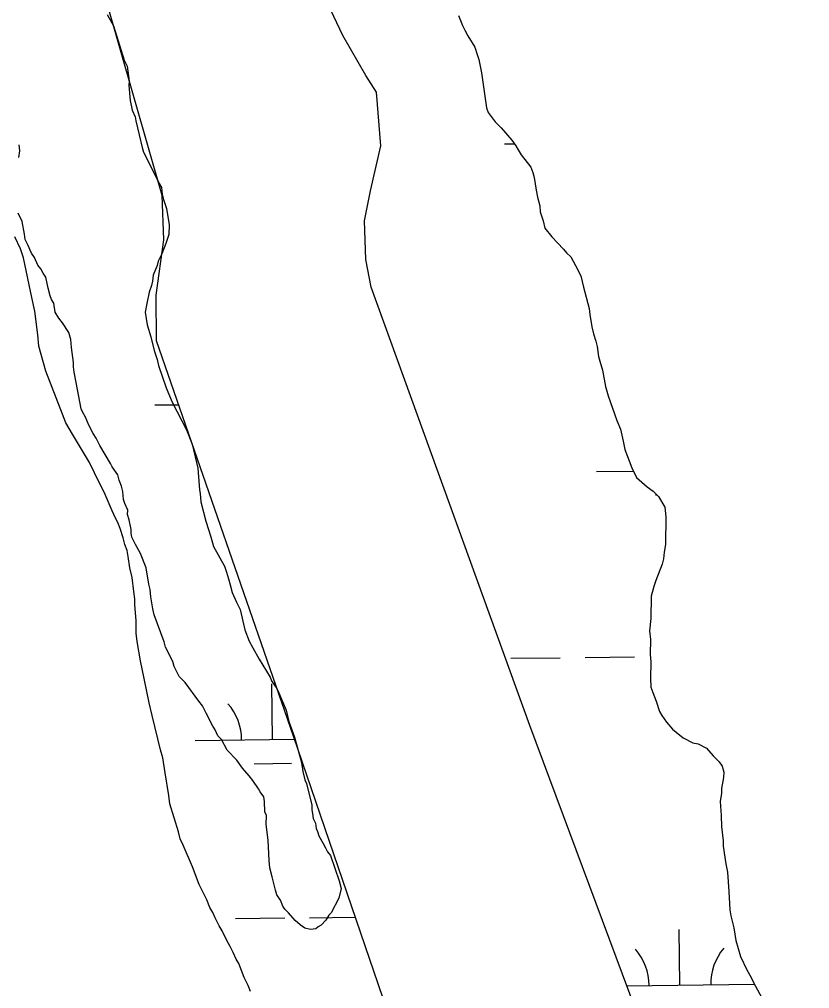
# Model space of a CAD drawing. Extents: x 3694830 to 3732949, y 415201 to 440970.
# Drawn here: x 3699936 to 3700447, y 422569 to 423196 of the extents above; entities that cross this region are included whole.
import ezdxf

# ---------------------------------------------------------------- set-up
doc = ezdxf.new("R2010")
doc.units = 0
for name, color, linetype in [('V-SITE-VEGE', 7, 'Continuous'), ('V-TOPO-SHOR', 7, 'Continuous'), ('V-WETL-SWMP', 7, 'Continuous')]:
    doc.layers.add(name, color=color, linetype=linetype)

msp = doc.modelspace()

# ---------------------------------------------------------------- linework, layer by layer
at = {"layer": 'V-SITE-VEGE'}
for points in [[(3699992.95, 423198.92), (3699997.16, 423191.62), (3700004.01, 423169.35), (3700005.87, 423165.47), (3700007.15, 423155.81), (3700007.1, 423152.93), (3700007.9, 423143.28), (3700009.24, 423136.99), (3700011.1, 423132.63), (3700011.54, 423130.21), (3700013.79, 423121.02), (3700015.58, 423112.81), (3700016.49, 423109.9), (3700019.29, 423104.56), (3700026.74, 423089.5), (3700028.15, 423087.07), (3700028.56, 423082.73), (3700029.46, 423079.34), (3700031.29, 423073.53), (3700033.04, 423062.9), (3700032.93, 423056.65), (3700030.91, 423050.9), (3700028.39, 423044.2), (3700025.9, 423039.42), (3700025.37, 423036.54), (3700022.85, 423030.32), (3700022.31, 423026.48), (3700021.78, 423023.6), (3700020.26, 423019.29), (3700018.69, 423012.09), (3700017.63, 423006.33), (3700018.94, 422998.12), (3700021.22, 422990.38), (3700023.48, 422981.67), (3700025.3, 422975.86), (3700026.2, 422971.99), (3700031.26, 422957.46), (3700034.96, 422948.24), (3700044.28, 422930.27), (3700047.98, 422921.05), (3700051.57, 422905.58), (3700052.78, 422891.59), (3700053.22, 422889.18), (3700053.61, 422883.87), (3700056.77, 422871.29), (3700059.97, 422861.13), (3700061.79, 422854.84), (3700068.8, 422842.2), (3700070.18, 422838.32), (3700071.55, 422833.96), (3700072.45, 422830.09), (3700073.81, 422825.25), (3700076.6, 422818.94), (3700078.93, 422814.09), (3700082.08, 422801.03), (3700084.84, 422793.76), (3700087.18, 422789.39), (3700091.39, 422782.09), (3700098.42, 422770.41), (3700099.34, 422767.99), (3700102.63, 422763.12), (3700104.02, 422760.21), (3700108.65, 422749.05), (3700110.46, 422741.79), (3700114.14, 422731.62), (3700118.68, 422715.16), (3700119.54, 422709.37), (3700120.9, 422704.05), (3700121.82, 422701.63), (3700125.44, 422687.6), (3700125.39, 422684.71), (3700125.83, 422682.29), (3700126.25, 422678.91), (3700127.65, 422676), (3700128.07, 422672.62), (3700129, 422670.68), (3700129.92, 422667.78), (3700132.72, 422662.91), (3700134.12, 422660), (3700135.52, 422657.57)], [(3699936, 423106.44), (3699936.55, 423110.77), (3699936.14, 423114.63)], [(3699944.11, 423044.66), (3699941.79, 423049.99), (3699939.92, 423053.4), (3699939.5, 423056.78), (3699938.19, 423064.99), (3699935.39, 423070.33)], [(3700135.52, 422657.57), (3700137.41, 422655.13), (3700142.91, 422638.66), (3700144.27, 422633.82), (3700142.73, 422627.58), (3700137.75, 422618.03), (3700136.28, 422616.61), (3700134.29, 422613.28), (3700131.35, 422609.96), (3700129.41, 422609.02), (3700127.94, 422607.6), (3700124.56, 422607.18), (3700120.73, 422608.21), (3700117.87, 422610.18), (3700114.55, 422613.13), (3700110.29, 422618.02), (3700107.93, 422620.47), (3700106.52, 422622.42), (3700105.14, 422626.29), (3700102.78, 422629.7), (3700101.87, 422632.61), (3700099.61, 422641.32), (3700098.26, 422647.12), (3700097.86, 422651.94), (3700097.12, 422664.96), (3700095.85, 422675.09), (3700095.94, 422680.87), (3700095.02, 422683.29), (3700094.65, 422690.04), (3700094.22, 422692.94), (3700091.87, 422696.35), (3700090.94, 422698.29), (3700087.18, 422703.66), (3700084.82, 422706.58), (3700080.57, 422711.47), (3700076.8, 422716.84), (3700070.65, 422723.2), (3700066.91, 422730.01), (3700064.54, 422732.46), (3700063.61, 422734.4), (3700062.69, 422736.82), (3700061.28, 422738.77), (3700057.08, 422747.03), (3700054.76, 422751.88), (3700052.4, 422754.82), (3700043.45, 422767.01), (3700039.67, 422770.92), (3700036.4, 422777.24), (3700035.5, 422780.63), (3700030.83, 422789.85), (3700029.93, 422793.24), (3700027.62, 422799.06), (3700023.48, 422810.69), (3700022.58, 422814.56), (3700021.27, 422822.29), (3700020.87, 422827.11), (3700019.96, 422830.5), (3700018.21, 422841.12), (3700014.52, 422850.34), (3700011.25, 422856.17), (3700008.92, 422861.02), (3700008.48, 422863.44), (3700008.52, 422865.85), (3700007.18, 422872.13), (3700006.27, 422875.52), (3700006.32, 422878.41), (3700004.47, 422882.77), (3700003.55, 422885.2), (3700003.15, 422890.5), (3700002.25, 422893.89), (3700000.87, 422897.77), (3699999.96, 422901.15), (3699996.2, 422906.51), (3699995.27, 422908.46), (3699988.24, 422920.13), (3699985.92, 422924.99), (3699984.04, 422927.91), (3699981.24, 422933.26), (3699978.92, 422938.59), (3699977.05, 422942), (3699976.12, 422943.94), (3699973.04, 422960.85), (3699971.7, 422967.61), (3699971.28, 422970.99), (3699971.33, 422973.88), (3699970.05, 422983.53), (3699969.65, 422988.84), (3699968.28, 422993.2), (3699964.06, 422999.53), (3699961.7, 423002.46), (3699959.35, 423006.35), (3699958.49, 423012.15), (3699957.09, 423014.58), (3699956.16, 423017), (3699954.8, 423021.84), (3699953.48, 423029.09), (3699951.59, 423031.53), (3699950.2, 423034.44), (3699948.31, 423036.88), (3699945.98, 423041.74), (3699944.11, 423044.66)]]:
    msp.add_lwpolyline(points, dxfattribs=at)
at = {"layer": 'V-TOPO-SHOR'}
for p, q in [((3699979.7, 423252.13), (3700028.3, 423082.07)), ((3700145.47, 423185.38), (3700127.39, 423223.12)), ((3700220.12, 423198.13), (3700222.74, 423191.85)), ((3700222.74, 423191.85), (3700224.25, 423188.71)), ((3700224.25, 423188.71), (3700226.14, 423185.16)), ((3700160.24, 423159.39), (3700145.47, 423185.38)), ((3700226.14, 423185.16), (3700230.69, 423177.68)), ((3700230.69, 423177.68), (3700232.17, 423172.97)), ((3700232.17, 423172.97), (3700233.29, 423169.84)), ((3700233.29, 423169.84), (3700235.09, 423161.23)), ((3700167.08, 423148.75), (3700160.24, 423159.39)), ((3700235.09, 423161.23), (3700238.22, 423138.56)), ((3700170, 423114), (3700167.08, 423148.75)), ((3700238.22, 423138.56), (3700239.34, 423135.42)), ((3700239.34, 423135.42), (3700243.92, 423129.49)), ((3700243.92, 423129.49), (3700247.75, 423125.53)), ((3700247.75, 423125.53), (3700254.64, 423117.61)), ((3700163.27, 423084.87), (3700170, 423114)), ((3700254.64, 423117.61), (3700257.3, 423114.06)), ((3700257.3, 423114.06), (3700258.82, 423111.3)), ((3700258.82, 423111.3), (3700260.71, 423108.15)), ((3700260.71, 423108.15), (3700266.82, 423100.25)), ((3700266.82, 423100.25), (3700268.32, 423096.72)), ((3700268.32, 423096.72), (3700269.05, 423093.59)), ((3700269.05, 423093.59), (3700270.47, 423085.37)), ((3700028.3, 423082.07), (3700029.38, 423053.2)), ((3700159.43, 423065.43), (3700163.27, 423084.87)), ((3700270.47, 423085.37), (3700271.17, 423080.68)), ((3700271.17, 423080.68), (3700272.64, 423075.2)), ((3700272.64, 423075.2), (3700272.96, 423071.29)), ((3700272.96, 423071.29), (3700274.81, 423065.41)), ((3700160.18, 423040.47), (3700159.43, 423065.43)), ((3700274.81, 423065.41), (3700275.9, 423060.72)), ((3700275.9, 423060.72), (3700280.49, 423055.18)), ((3699937.11, 423047.32), (3699933.34, 423055.18)), ((3700029.38, 423053.2), (3700024.48, 423017.41)), ((3700280.49, 423055.18), (3700288.15, 423047.25)), ((3699938.96, 423041.44), (3699937.11, 423047.32)), ((3700288.15, 423047.25), (3700290.06, 423044.88)), ((3700290.06, 423044.88), (3700292.74, 423042.1)), ((3699944.38, 423016), (3699938.96, 423041.44)), ((3700163.77, 423022.47), (3700160.18, 423040.47)), ((3700292.74, 423042.1), (3700295.77, 423036.59)), ((3700295.77, 423036.59), (3700299.17, 423029.91)), ((3700299.17, 423029.91), (3700300.99, 423022.47)), ((3700266.22, 422739.21), (3700163.77, 423022.47)), ((3700300.99, 423022.47), (3700304.66, 423008.76)), ((3699946.18, 423007), (3699944.38, 423016)), ((3700024.48, 423017.41), (3700024.77, 422988.16)), ((3699948.26, 422991.76), (3699946.18, 423007)), ((3700304.66, 423008.76), (3700304.98, 423004.85)), ((3700304.98, 423004.85), (3700306.41, 422997.03)), ((3700306.41, 422997.03), (3700307.5, 422992.33)), ((3699948.92, 422984.34), (3699948.26, 422991.76)), ((3700024.77, 422988.16), (3700113.26, 422732.43)), ((3700307.5, 422992.33), (3700308.98, 422987.63)), ((3700308.98, 422987.63), (3700309.7, 422984.11)), ((3699953.32, 422968.28), (3699948.92, 422984.34)), ((3700309.7, 422984.11), (3700310.76, 422977.85)), ((3700310.76, 422977.85), (3700311.49, 422974.72)), ((3700311.49, 422974.72), (3700313.34, 422968.84)), ((3700313.34, 422968.84), (3700315.11, 422958.28)), ((3699964.16, 422940.41), (3699953.32, 422968.28)), ((3700315.11, 422958.28), (3700316.96, 422952.4)), ((3700316.96, 422952.4), (3700322.54, 422936.32)), ((3699966.41, 422934.91), (3699964.16, 422940.41)), ((3699970.57, 422927.43), (3699966.41, 422934.91)), ((3700322.54, 422936.32), (3700324.79, 422930.82)), ((3699981.57, 422909.31), (3699970.57, 422927.43)), ((3700324.79, 422930.82), (3700326.61, 422922.99)), ((3700326.61, 422922.99), (3700327.68, 422917.52)), ((3700327.68, 422917.52), (3700332.16, 422905.74)), ((3699987.98, 422895.95), (3699981.57, 422909.31)), ((3700332.16, 422905.74), (3700335.18, 422899.45)), ((3699991, 422890.05), (3699987.98, 422895.95)), ((3700335.18, 422899.45), (3700342.1, 422893.49)), ((3699996.25, 422877.87), (3699991, 422890.05)), ((3700342.1, 422893.49), (3700345.95, 422890.69)), ((3700345.95, 422890.69), (3700349.4, 422887.12)), ((3700349.4, 422887.12), (3700353.57, 422880.43)), ((3699998.51, 422873.15), (3699996.25, 422877.87)), ((3700353.57, 422880.43), (3700354.25, 422874.18)), ((3700000.02, 422870.4), (3699998.51, 422873.15)), ((3700001.52, 422866.47), (3700000.02, 422870.4)), ((3700354.25, 422874.18), (3700353.94, 422856.24)), ((3700003.37, 422860.59), (3700001.52, 422866.47)), ((3700004.46, 422856.29), (3700003.37, 422860.59)), ((3700005.96, 422852.36), (3700004.46, 422856.29)), ((3700353.94, 422856.24), (3700353.08, 422851.19)), ((3700006.67, 422848.45), (3700005.96, 422852.36)), ((3700353.08, 422851.19), (3700352.62, 422846.91)), ((3700007.72, 422841.02), (3700006.67, 422848.45)), ((3700351.78, 422843.41), (3700347.7, 422832.95)), ((3700352.62, 422846.91), (3700351.78, 422843.41)), ((3700009.17, 422834.76), (3700007.72, 422841.02)), ((3700010.19, 422825.77), (3700009.17, 422834.76)), ((3700347.7, 422832.95), (3700346.47, 422829.07)), ((3700010.89, 422821.08), (3700010.19, 422825.77)), ((3700346.47, 422829.07), (3700344.8, 422822.86)), ((3700010.82, 422817.18), (3700010.89, 422821.08)), ((3700344.8, 422822.86), (3700344.56, 422808.44)), ((3700011.82, 422807.03), (3700010.82, 422817.18)), ((3700011.68, 422798.84), (3700011.82, 422807.03)), ((3700344.56, 422808.44), (3700343.64, 422800.27)), ((3700343.64, 422800.27), (3700344.33, 422794.8)), ((3700012.37, 422793.37), (3700011.68, 422798.84)), ((3700014.5, 422780.86), (3700012.37, 422793.37)), ((3700344.33, 422794.8), (3700344.16, 422785.05)), ((3700017.04, 422769.51), (3700014.5, 422780.86)), ((3700344.16, 422785.05), (3700344.47, 422780.37)), ((3700344.47, 422780.37), (3700344.3, 422769.84)), ((3700020.28, 422753.86), (3700017.04, 422769.51)), ((3700344.3, 422769.84), (3700344.59, 422763.99)), ((3700344.59, 422763.99), (3700345.7, 422760.46)), ((3700345.7, 422760.46), (3700347.95, 422754.96)), ((3700022.09, 422745.64), (3700020.28, 422753.86)), ((3700347.95, 422754.96), (3700350.17, 422748.3)), ((3700027.56, 422723.32), (3700022.09, 422745.64)), ((3700350.17, 422748.3), (3700351.69, 422745.54)), ((3700351.69, 422745.54), (3700354.73, 422741.2)), ((3700447.15, 422253.8), (3700266.22, 422739.21)), ((3700354.73, 422741.2), (3700358.56, 422736.85)), ((3700113.26, 422732.43), (3700189.07, 422511.23)), ((3700358.56, 422736.85), (3700360.86, 422734.86)), ((3700360.86, 422734.86), (3700365.48, 422731.27)), ((3700365.48, 422731.27), (3700371.67, 422728.05)), ((3700371.67, 422728.05), (3700375.16, 422727.21)), ((3700375.16, 422727.21), (3700380.57, 422724.39)), ((3700380.57, 422724.39), (3700384.78, 422719.64)), ((3700029.04, 422718.22), (3700027.56, 422723.32)), ((3700030.43, 422708.45), (3700029.04, 422718.22)), ((3700384.78, 422719.64), (3700388.62, 422715.67)), ((3700388.62, 422715.67), (3700390.52, 422712.91)), ((3700390.52, 422712.91), (3700391.62, 422708.99)), ((3700032.92, 422693.98), (3700030.43, 422708.45)), ((3700391.62, 422708.99), (3700391.56, 422705.48)), ((3700391.56, 422705.48), (3700390.27, 422698.49)), ((3700033.61, 422688.51), (3700032.92, 422693.98)), ((3700390.22, 422695.37), (3700389.35, 422689.92)), ((3700390.27, 422698.49), (3700390.22, 422695.37)), ((3700039.15, 422670.48), (3700033.61, 422688.51)), ((3700389.35, 422689.92), (3700389.98, 422680.94)), ((3700389.98, 422680.94), (3700390.25, 422673.92)), ((3700040.24, 422665.78), (3700039.15, 422670.48)), ((3700390.25, 422673.92), (3700391.26, 422664.55)), ((3700042.12, 422661.85), (3700040.24, 422665.78)), ((3700048.12, 422647.71), (3700042.12, 422661.85)), ((3700391.26, 422664.55), (3700391.2, 422661.04)), ((3700391.2, 422661.04), (3700392.96, 422649.7)), ((3700392.96, 422649.7), (3700394.04, 422644.22)), ((3700052.61, 422636.33), (3700048.12, 422647.71)), ((3700394.04, 422644.22), (3700395, 422631.73)), ((3700057.52, 422626.5), (3700052.61, 422636.33)), ((3700395, 422631.73), (3700395.58, 422620.02)), ((3700059.38, 422621.4), (3700057.52, 422626.5)), ((3700061.28, 422618.25), (3700059.38, 422621.4)), ((3700062.78, 422614.71), (3700061.28, 422618.25)), ((3700395.58, 422620.02), (3700396.29, 422616.11)), ((3700065.42, 422609.6), (3700062.78, 422614.71)), ((3700396.29, 422616.11), (3700398.11, 422608.28)), ((3700067.31, 422606.45), (3700065.42, 422609.6)), ((3700070.33, 422600.16), (3700067.31, 422606.45)), ((3700398.11, 422608.28), (3700399.53, 422600.07)), ((3700072.6, 422596.22), (3700070.33, 422600.16)), ((3700399.53, 422600.07), (3700402.48, 422589.88)), ((3700074.48, 422592.29), (3700072.6, 422596.22)), ((3700076.36, 422587.97), (3700074.48, 422592.29)), ((3700078.26, 422585.21), (3700076.36, 422587.97)), ((3700402.48, 422589.88), (3700406.62, 422581.23)), ((3700081.62, 422576.18), (3700078.26, 422585.21)), ((3700406.62, 422581.23), (3700409.27, 422576.12)), ((3700084.26, 422571.07), (3700081.62, 422576.18)), ((3700409.27, 422576.12), (3700410.77, 422572.97)), ((3700085.76, 422567.14), (3700084.26, 422571.07)), ((3700410.77, 422572.97), (3700417.58, 422560.77))]:
    msp.add_line(p, q, dxfattribs=at)
at = {"layer": 'V-WETL-SWMP'}
for p, q in [((3699979.7, 423252.13), (3700028.3, 423082.07)), ((3700145.47, 423185.38), (3700127.39, 423223.12)), ((3700220.12, 423198.13), (3700222.74, 423191.85)), ((3700222.74, 423191.85), (3700224.25, 423188.71)), ((3700224.25, 423188.71), (3700226.14, 423185.16)), ((3700160.24, 423159.39), (3700145.47, 423185.38)), ((3700226.14, 423185.16), (3700230.69, 423177.68)), ((3700230.69, 423177.68), (3700232.17, 423172.97)), ((3700232.17, 423172.97), (3700233.29, 423169.84)), ((3700233.29, 423169.84), (3700235.09, 423161.23)), ((3700167.08, 423148.75), (3700160.24, 423159.39)), ((3700235.09, 423161.23), (3700238.22, 423138.56)), ((3700170, 423114), (3700167.08, 423148.75)), ((3700238.22, 423138.56), (3700239.34, 423135.42)), ((3700239.34, 423135.42), (3700243.92, 423129.49)), ((3700243.92, 423129.49), (3700247.75, 423125.53)), ((3700247.75, 423125.53), (3700254.64, 423117.61)), ((3700163.27, 423084.87), (3700170, 423114)), ((3700250, 423115.27), (3700256.34, 423115.35)), ((3700254.64, 423117.61), (3700257.3, 423114.06)), ((3700257.3, 423114.06), (3700258.82, 423111.3)), ((3700258.82, 423111.3), (3700260.71, 423108.15)), ((3700260.71, 423108.15), (3700266.82, 423100.25)), ((3700266.82, 423100.25), (3700268.32, 423096.72)), ((3700268.32, 423096.72), (3700269.05, 423093.59)), ((3700269.05, 423093.59), (3700270.47, 423085.37)), ((3700028.3, 423082.07), (3700029.38, 423053.2)), ((3700159.43, 423065.43), (3700163.27, 423084.87)), ((3700270.47, 423085.37), (3700271.17, 423080.68)), ((3700271.17, 423080.68), (3700272.64, 423075.2)), ((3700272.64, 423075.2), (3700272.96, 423071.29)), ((3700272.96, 423071.29), (3700274.81, 423065.41)), ((3700160.18, 423040.47), (3700159.43, 423065.43)), ((3700274.81, 423065.41), (3700275.9, 423060.72)), ((3700275.9, 423060.72), (3700280.49, 423055.18)), ((3699937.11, 423047.32), (3699933.34, 423055.18)), ((3700029.38, 423053.2), (3700024.48, 423017.41)), ((3700280.49, 423055.18), (3700288.15, 423047.25)), ((3699938.96, 423041.44), (3699937.11, 423047.32)), ((3700288.15, 423047.25), (3700290.06, 423044.88)), ((3700290.06, 423044.88), (3700292.74, 423042.1)), ((3699944.38, 423016), (3699938.96, 423041.44)), ((3700163.77, 423022.47), (3700160.18, 423040.47)), ((3700292.74, 423042.1), (3700295.77, 423036.59)), ((3700295.77, 423036.59), (3700299.17, 423029.91)), ((3700299.17, 423029.91), (3700300.99, 423022.47)), ((3700266.22, 422739.21), (3700163.77, 423022.47)), ((3700300.99, 423022.47), (3700304.66, 423008.76)), ((3699946.18, 423007), (3699944.38, 423016)), ((3700024.48, 423017.41), (3700024.77, 422988.16)), ((3699948.26, 422991.76), (3699946.18, 423007)), ((3700304.66, 423008.76), (3700304.98, 423004.85)), ((3700304.98, 423004.85), (3700306.41, 422997.03)), ((3700306.41, 422997.03), (3700307.5, 422992.33)), ((3699948.92, 422984.34), (3699948.26, 422991.76)), ((3700024.77, 422988.16), (3700113.26, 422732.43)), ((3700307.5, 422992.33), (3700308.98, 422987.63)), ((3700308.98, 422987.63), (3700309.7, 422984.11)), ((3699953.32, 422968.28), (3699948.92, 422984.34)), ((3700309.7, 422984.11), (3700310.76, 422977.85)), ((3700310.76, 422977.85), (3700311.49, 422974.72)), ((3700311.49, 422974.72), (3700313.34, 422968.84)), ((3700313.34, 422968.84), (3700315.11, 422958.28)), ((3699964.16, 422940.41), (3699953.32, 422968.28)), ((3700315.11, 422958.28), (3700316.96, 422952.4)), ((3700316.96, 422952.4), (3700322.54, 422936.32)), ((3700023.95, 422946.39), (3700039.16, 422946.58)), ((3699966.41, 422934.91), (3699964.16, 422940.41)), ((3699970.57, 422927.43), (3699966.41, 422934.91)), ((3700322.54, 422936.32), (3700324.79, 422930.82)), ((3699981.57, 422909.31), (3699970.57, 422927.43)), ((3700324.79, 422930.82), (3700326.61, 422922.99)), ((3700326.61, 422922.99), (3700327.68, 422917.52)), ((3700327.68, 422917.52), (3700332.16, 422905.74)), ((3699987.98, 422895.95), (3699981.57, 422909.31)), ((3700309.38, 422903.36), (3700333.17, 422903.65)), ((3700332.16, 422905.74), (3700335.18, 422899.45)), ((3699991, 422890.05), (3699987.98, 422895.95)), ((3700335.18, 422899.45), (3700342.1, 422893.49)), ((3699996.25, 422877.87), (3699991, 422890.05)), ((3700342.1, 422893.49), (3700345.95, 422890.69)), ((3700345.95, 422890.69), (3700349.4, 422887.12)), ((3700347.56, 422888.39), (3700348.17, 422888.39)), ((3700349.4, 422887.12), (3700353.57, 422880.43)), ((3699998.51, 422873.15), (3699996.25, 422877.87)), ((3700353.57, 422880.43), (3700354.25, 422874.18)), ((3700000.02, 422870.4), (3699998.51, 422873.15)), ((3700001.52, 422866.47), (3700000.02, 422870.4)), ((3700354.25, 422874.18), (3700353.94, 422856.24)), ((3700003.37, 422860.59), (3700001.52, 422866.47)), ((3700004.46, 422856.29), (3700003.37, 422860.59)), ((3700005.96, 422852.36), (3700004.46, 422856.29)), ((3700353.94, 422856.24), (3700353.08, 422851.19)), ((3700006.67, 422848.45), (3700005.96, 422852.36)), ((3700353.08, 422851.19), (3700352.62, 422846.91)), ((3700007.72, 422841.02), (3700006.67, 422848.45)), ((3700351.78, 422843.41), (3700347.7, 422832.95)), ((3700352.62, 422846.91), (3700351.78, 422843.41)), ((3700009.17, 422834.76), (3700007.72, 422841.02)), ((3700010.19, 422825.77), (3700009.17, 422834.76)), ((3700347.7, 422832.95), (3700346.47, 422829.07)), ((3700010.89, 422821.08), (3700010.19, 422825.77)), ((3700346.47, 422829.07), (3700344.8, 422822.86)), ((3700010.82, 422817.18), (3700010.89, 422821.08)), ((3700344.8, 422822.86), (3700344.56, 422808.44)), ((3700011.82, 422807.03), (3700010.82, 422817.18)), ((3700011.68, 422798.84), (3700011.82, 422807.03)), ((3700344.56, 422808.44), (3700343.64, 422800.27)), ((3700343.64, 422800.27), (3700344.33, 422794.8)), ((3700012.37, 422793.37), (3700011.68, 422798.84)), ((3700014.5, 422780.86), (3700012.37, 422793.37)), ((3700344.33, 422794.8), (3700344.16, 422785.05)), ((3700017.04, 422769.51), (3700014.5, 422780.86)), ((3700253.97, 422782.62), (3700285.97, 422783.01)), ((3700301.96, 422783.2), (3700333.96, 422783.58)), ((3700344.16, 422785.05), (3700344.47, 422780.37)), ((3700344.47, 422780.37), (3700344.3, 422769.84)), ((3700020.28, 422753.86), (3700017.04, 422769.51)), ((3700344.3, 422769.84), (3700344.59, 422763.99)), ((3700099.94, 422730.04), (3700099.51, 422766.04)), ((3700344.59, 422763.99), (3700345.7, 422760.46)), ((3700345.7, 422760.46), (3700347.95, 422754.96)), ((3700022.09, 422745.64), (3700020.28, 422753.86)), ((3700347.95, 422754.96), (3700350.17, 422748.3)), ((3700027.56, 422723.32), (3700022.09, 422745.64)), ((3700350.17, 422748.3), (3700351.69, 422745.54)), ((3700351.69, 422745.54), (3700354.73, 422741.2)), ((3700447.15, 422253.8), (3700266.22, 422739.21)), ((3700354.73, 422741.2), (3700358.56, 422736.85)), ((3700113.26, 422732.43), (3700189.07, 422511.23)), ((3700358.56, 422736.85), (3700360.86, 422734.86)), ((3700360.86, 422734.86), (3700365.48, 422731.27)), ((3700365.48, 422731.27), (3700371.67, 422728.05)), ((3700049.95, 422729.45), (3700114.02, 422730.21)), ((3700371.67, 422728.05), (3700375.16, 422727.21)), ((3700375.16, 422727.21), (3700380.57, 422724.39)), ((3700380.57, 422724.39), (3700384.78, 422719.64)), ((3700029.04, 422718.22), (3700027.56, 422723.32)), ((3700030.43, 422708.45), (3700029.04, 422718.22)), ((3700384.78, 422719.64), (3700388.62, 422715.67)), ((3700088.13, 422714.47), (3700112.13, 422714.76)), ((3700388.62, 422715.67), (3700390.52, 422712.91)), ((3700390.52, 422712.91), (3700391.62, 422708.99)), ((3700032.92, 422693.98), (3700030.43, 422708.45)), ((3700391.62, 422708.99), (3700391.56, 422705.48)), ((3700391.56, 422705.48), (3700390.27, 422698.49)), ((3700033.61, 422688.51), (3700032.92, 422693.98)), ((3700390.22, 422695.37), (3700389.35, 422689.92)), ((3700390.27, 422698.49), (3700390.22, 422695.37)), ((3700039.15, 422670.48), (3700033.61, 422688.51)), ((3700389.35, 422689.92), (3700389.98, 422680.94)), ((3700389.98, 422680.94), (3700390.25, 422673.92)), ((3700040.24, 422665.78), (3700039.15, 422670.48)), ((3700390.25, 422673.92), (3700391.26, 422664.55)), ((3700042.12, 422661.85), (3700040.24, 422665.78)), ((3700048.12, 422647.71), (3700042.12, 422661.85)), ((3700391.26, 422664.55), (3700391.2, 422661.04)), ((3700391.2, 422661.04), (3700392.96, 422649.7)), ((3700392.96, 422649.7), (3700394.04, 422644.22)), ((3700052.61, 422636.33), (3700048.12, 422647.71)), ((3700394.04, 422644.22), (3700395, 422631.73)), ((3700057.52, 422626.5), (3700052.61, 422636.33)), ((3700395, 422631.73), (3700395.58, 422620.02)), ((3700059.38, 422621.4), (3700057.52, 422626.5)), ((3700061.28, 422618.25), (3700059.38, 422621.4)), ((3700062.78, 422614.71), (3700061.28, 422618.25)), ((3700395.58, 422620.02), (3700396.29, 422616.11)), ((3700065.42, 422609.6), (3700062.78, 422614.71)), ((3700075.91, 422614.32), (3700107.91, 422614.7)), ((3700123.91, 422614.89), (3700153.42, 422615.24)), ((3700396.29, 422616.11), (3700398.11, 422608.28)), ((3700067.31, 422606.45), (3700065.42, 422609.6)), ((3700070.33, 422600.16), (3700067.31, 422606.45)), ((3700363.34, 422571.31), (3700362.91, 422607.31)), ((3700398.11, 422608.28), (3700399.53, 422600.07)), ((3700072.6, 422596.22), (3700070.33, 422600.16)), ((3700399.53, 422600.07), (3700402.48, 422589.88)), ((3700074.48, 422592.29), (3700072.6, 422596.22)), ((3700076.36, 422587.97), (3700074.48, 422592.29)), ((3700078.26, 422585.21), (3700076.36, 422587.97)), ((3700402.48, 422589.88), (3700406.62, 422581.23)), ((3700081.62, 422576.18), (3700078.26, 422585.21)), ((3700406.62, 422581.23), (3700409.27, 422576.12)), ((3700084.26, 422571.07), (3700081.62, 422576.18)), ((3700409.27, 422576.12), (3700410.77, 422572.97)), ((3700085.76, 422567.14), (3700084.26, 422571.07)), ((3700328.96, 422570.9), (3700411.38, 422571.88)), ((3700410.77, 422572.97), (3700417.58, 422560.77))]:
    msp.add_line(p, q, dxfattribs=at)
for centre, start, end in [((3700044.7, 422729.86), 359.91153, 41.45519), ((3700308.09, 422571.12), 359.91153, 41.45519), ((3700418.57, 422572.44), 139.91153, 181.45519)]:
    msp.add_arc(centre, 35.25, start, end, dxfattribs=at)

doc.saveas('drawing.dxf')
